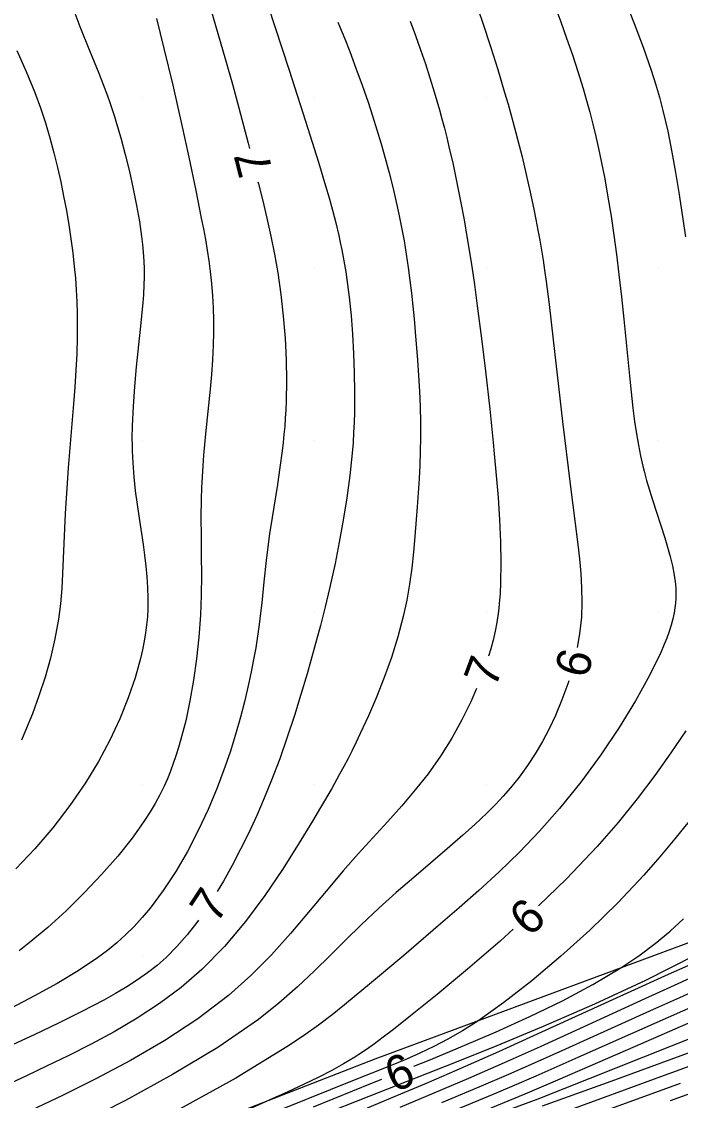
# Model space of a CAD drawing. Extents: x 2602990 to 2605851, y 618069 to 619180.
# Drawn here: x 2603622.9 to 2603661.3, y 618561.6 to 618624.4 of the extents above; entities that cross this region are included whole.
import ezdxf

# ---------------------------------------------------------------- set-up
doc = ezdxf.new("R2010")
doc.units = 0
for name, color, linetype in [('DTM Contours Major', 7, 'Continuous'), ('DTM Contours Major Text', 7, 'Continuous'), ('DTM Contours Minor', 7, 'Continuous'), ('DTM Contours Minor Text', 7, 'Continuous'), ('Exist DTM Breakline', 7, 'Continuous'), ('Exist DTM Crownline', 7, 'Continuous'), ('Exist DTM QL2 LIDAR Elevation Point', 7, 'Continuous'), ('Exist Roads EOP', 7, 'Continuous'), ('PH Exist DTM Breakline', 7, 'Continuous')]:
    doc.layers.add(name, color=color, linetype=linetype)

msp = doc.modelspace()

# ---------------------------------------------------------------- linework, layer by layer
at = {"layer": 'DTM Contours Major'}
for points in [[(2603658.046, 618625.677), (2603658.597, 618624.29), (2603659.117, 618622.913), (2603659.588, 618621.562), (2603659.837, 618620.777), (2603660.065, 618620.001), (2603660.271, 618619.226), (2603660.554, 618618.013), (2603660.797, 618616.803), (2603661.007, 618615.612), (2603661.192, 618614.451), (2603661.578, 618611.858)], [(2603661.612, 618583.127), (2603660.741, 618581.841), (2603659.797, 618580.516), (2603658.773, 618579.16), (2603657.658, 618577.781), (2603656.444, 618576.387), (2603654.649, 618574.503), (2603653.026, 618572.932)], [(2603651.555, 618571.577), (2603650.795, 618570.886), (2603648.9, 618569.245), (2603647.136, 618567.777), (2603645.585, 618566.527), (2603644.586, 618565.744), (2603643.992, 618565.292), (2603643.475, 618564.91), (2603643.014, 618564.583), (2603642.56, 618564.277), (2603642.331, 618564.129), (2603641.686, 618563.739), (2603640.994, 618563.354), (2603640.235, 618562.963), (2603639.389, 618562.552), (2603638.437, 618562.108), (2603637.358, 618561.62), (2603635.026, 618560.586)]]:
    msp.add_lwpolyline(points, dxfattribs=at)
at = {"layer": 'DTM Contours Minor'}
for points in [[(2603633.636, 618626.184), (2603634.803, 618622.169), (2603635.207, 618620.748), (2603635.583, 618619.37), (2603636.119, 618617.321), (2603636.198, 618617.012)], [(2603649.281, 618625.791), (2603649.787, 618624.292), (2603650.244, 618622.892), (2603650.652, 618621.601), (2603651.055, 618620.269), (2603651.254, 618619.584), (2603651.534, 618618.578), (2603651.807, 618617.554), (2603652.068, 618616.521), (2603652.316, 618615.49), (2603652.547, 618614.474), (2603652.758, 618613.482), (2603652.881, 618612.867), (2603652.995, 618612.264), (2603653.101, 618611.67), (2603653.2, 618611.083), (2603653.293, 618610.501), (2603653.379, 618609.921), (2603653.472, 618609.264), (2603653.642, 618607.937), (2603653.884, 618605.881), (2603654.434, 618601.121), (2603654.873, 618597.468), (2603655.31, 618593.971), (2603655.408, 618593.124), (2603655.488, 618592.279), (2603655.54, 618591.434), (2603655.555, 618590.589), (2603655.525, 618589.741), (2603655.423, 618588.76), (2603655.285, 618587.968)], [(2603625.974, 618625.035), (2603626.332, 618624.105), (2603626.893, 618622.716), (2603627.434, 618621.385), (2603627.69, 618620.731), (2603627.933, 618620.08), (2603628.074, 618619.68), (2603628.211, 618619.278), (2603628.342, 618618.874), (2603628.469, 618618.465), (2603628.713, 618617.629), (2603628.973, 618616.656), (2603629.215, 618615.663), (2603629.436, 618614.669), (2603629.63, 618613.694), (2603629.794, 618612.758), (2603629.924, 618611.882), (2603629.981, 618611.413), (2603630.024, 618610.966), (2603630.06, 618610.445), (2603630.075, 618610.003), (2603630.074, 618609.497), (2603630.061, 618609.099), (2603630.025, 618608.485), (2603629.971, 618607.831), (2603629.837, 618606.495), (2603629.61, 618604.301), (2603629.506, 618603.149), (2603629.424, 618601.994), (2603629.374, 618600.862), (2603629.364, 618600.13), (2603629.366, 618599.77), (2603629.374, 618599.414), (2603629.387, 618599.062), (2603629.405, 618598.711), (2603629.468, 618597.893), (2603629.556, 618597.085), (2603629.66, 618596.289), (2603629.774, 618595.504), (2603630.006, 618593.969), (2603630.094, 618593.338), (2603630.171, 618592.712), (2603630.233, 618592.09), (2603630.275, 618591.469), (2603630.294, 618590.845), (2603630.285, 618590.216), (2603630.259, 618589.757), (2603630.216, 618589.292), (2603630.154, 618588.818), (2603630.075, 618588.335), (2603629.976, 618587.839), (2603629.857, 618587.328), (2603629.543, 618586.212), (2603629.14, 618585.039), (2603628.649, 618583.825), (2603628.071, 618582.586), (2603627.407, 618581.336), (2603626.657, 618580.092), (2603625.75, 618578.766), (2603624.762, 618577.479), (2603623.709, 618576.247), (2603622.61, 618575.083)], [(2603653.979, 618625.301), (2603654.324, 618624.377), (2603654.666, 618623.427), (2603655, 618622.458), (2603655.321, 618621.479), (2603655.623, 618620.498), (2603655.824, 618619.806), (2603656.014, 618619.113), (2603656.194, 618618.416), (2603656.365, 618617.713), (2603656.527, 618617), (2603656.681, 618616.274), (2603656.884, 618615.234), (2603657.073, 618614.167), (2603657.25, 618613.075), (2603657.414, 618611.962), (2603657.566, 618610.83), (2603657.708, 618609.684), (2603657.855, 618608.376), (2603657.992, 618607.074), (2603658.361, 618603.395), (2603658.526, 618601.9), (2603658.624, 618601.122), (2603658.73, 618600.395), (2603658.842, 618599.735), (2603658.961, 618599.126), (2603659.096, 618598.529), (2603659.17, 618598.232), (2603659.32, 618597.679), (2603659.483, 618597.123), (2603659.656, 618596.565), (2603660.379, 618594.346), (2603660.546, 618593.802), (2603660.697, 618593.26), (2603660.827, 618592.72), (2603660.929, 618592.184), (2603660.997, 618591.651), (2603661.016, 618591.378), (2603661.024, 618591.104), (2603661.019, 618590.829), (2603661.002, 618590.551), (2603660.97, 618590.269), (2603660.923, 618589.982), (2603660.848, 618589.634), (2603660.751, 618589.274), (2603660.631, 618588.902), (2603660.49, 618588.514), (2603660.327, 618588.109), (2603660.142, 618587.684), (2603659.488, 618586.345), (2603658.674, 618584.873), (2603657.721, 618583.315), (2603656.651, 618581.719), (2603655.487, 618580.129), (2603654.25, 618578.593), (2603653.094, 618577.29), (2603651.915, 618576.064), (2603650.731, 618574.914), (2603649.559, 618573.835), (2603648.418, 618572.825), (2603647.326, 618571.881), (2603645.184, 618570.055), (2603643.07, 618568.276), (2603642.423, 618567.736), (2603641.742, 618567.178), (2603641.013, 618566.601), (2603640.22, 618566.002), (2603639.349, 618565.379), (2603638.387, 618564.731), (2603635.401, 618562.914), (2603631.959, 618561.017)], [(2603637.271, 618625.346), (2603638.507, 618621.566), (2603639.46, 618618.59), (2603640.212, 618616.213), (2603640.631, 618614.843), (2603640.837, 618614.136), (2603641.036, 618613.417), (2603641.225, 618612.685), (2603641.402, 618611.943), (2603641.492, 618611.531), (2603641.578, 618611.115), (2603641.659, 618610.693), (2603641.735, 618610.265), (2603641.807, 618609.828), (2603641.874, 618609.383), (2603642.007, 618608.358), (2603642.116, 618607.292), (2603642.203, 618606.196), (2603642.267, 618605.081), (2603642.306, 618603.959), (2603642.322, 618602.839), (2603642.321, 618602.247), (2603642.311, 618601.657), (2603642.294, 618601.066), (2603642.267, 618600.473), (2603642.23, 618599.875), (2603642.182, 618599.27), (2603642.048, 618597.986), (2603641.873, 618596.683), (2603641.664, 618595.381), (2603641.432, 618594.099), (2603641.184, 618592.86), (2603640.866, 618591.404), (2603640.611, 618590.328), (2603640.335, 618589.244), (2603639.996, 618587.992), (2603639.552, 618586.43), (2603639.199, 618585.243), (2603638.817, 618584.014), (2603638.405, 618582.76), (2603637.963, 618581.498), (2603637.49, 618580.244), (2603637.068, 618579.206), (2603636.626, 618578.188), (2603636.166, 618577.194), (2603635.689, 618576.225), (2603635.196, 618575.285), (2603634.69, 618574.376), (2603634.33, 618573.767)], [(2603641.354, 618624.36), (2603641.449, 618624.128), (2603641.745, 618623.393), (2603642.038, 618622.649), (2603642.404, 618621.683), (2603642.759, 618620.702), (2603643.105, 618619.698), (2603643.366, 618618.904), (2603643.622, 618618.094), (2603643.87, 618617.271), (2603644.109, 618616.436), (2603644.336, 618615.595), (2603644.55, 618614.749), (2603644.732, 618613.972), (2603644.901, 618613.194), (2603645.057, 618612.415), (2603645.2, 618611.635), (2603645.329, 618610.855), (2603645.446, 618610.075), (2603645.546, 618609.332), (2603645.635, 618608.588), (2603645.716, 618607.841), (2603645.788, 618607.091), (2603645.855, 618606.337), (2603645.985, 618604.689), (2603646.046, 618603.794), (2603646.097, 618602.894), (2603646.135, 618601.992), (2603646.157, 618601.088), (2603646.161, 618600.187), (2603646.148, 618599.383), (2603646.121, 618598.581), (2603646.081, 618597.777), (2603646.031, 618596.97), (2603645.973, 618596.158), (2603645.835, 618594.432), (2603645.75, 618593.516), (2603645.646, 618592.592), (2603645.518, 618591.659), (2603645.357, 618590.721), (2603645.158, 618589.777), (2603644.844, 618588.582), (2603644.471, 618587.393), (2603644.052, 618586.224), (2603643.6, 618585.087), (2603643.13, 618583.995), (2603642.654, 618582.961), (2603642.417, 618582.466), (2603642.179, 618581.985), (2603641.94, 618581.515), (2603641.697, 618581.051), (2603641.449, 618580.589), (2603640.991, 618579.768), (2603640.342, 618578.654), (2603639.867, 618577.857), (2603639.045, 618576.502), (2603638.121, 618575.045), (2603637.097, 618573.537), (2603635.973, 618572.031), (2603634.749, 618570.576), (2603633.426, 618569.225), (2603632.223, 618568.186), (2603630.964, 618567.246), (2603629.662, 618566.392), (2603628.332, 618565.61), (2603626.99, 618564.887), (2603625.649, 618564.211), (2603624.427, 618563.618), (2603623.221, 618563.048), (2603620.873, 618561.955)], [(2603630.795, 618624.564), (2603631.221, 618622.835), (2603631.732, 618620.693), (2603632.032, 618619.397), (2603632.245, 618618.449), (2603632.666, 618616.505), (2603633.072, 618614.556), (2603633.395, 618612.96), (2603633.519, 618612.328), (2603633.635, 618611.704), (2603633.741, 618611.085), (2603633.837, 618610.469), (2603633.92, 618609.854), (2603633.997, 618609.149), (2603634.055, 618608.441), (2603634.094, 618607.729), (2603634.114, 618607.014), (2603634.115, 618606.293), (2603634.097, 618605.566), (2603634.054, 618604.718), (2603633.992, 618603.863), (2603633.915, 618603.002), (2603633.649, 618600.41), (2603633.589, 618599.788), (2603633.534, 618599.165), (2603633.485, 618598.536), (2603633.444, 618597.9), (2603633.412, 618597.253), (2603633.391, 618596.592), (2603633.38, 618595.536), (2603633.387, 618594.445), (2603633.399, 618593.324), (2603633.405, 618592.18), (2603633.393, 618591.019), (2603633.351, 618589.848), (2603633.262, 618588.573), (2603633.127, 618587.307), (2603632.951, 618586.065), (2603632.738, 618584.861), (2603632.491, 618583.711), (2603632.214, 618582.628), (2603632.073, 618582.141), (2603631.925, 618581.67), (2603631.768, 618581.213), (2603631.601, 618580.768), (2603631.422, 618580.332), (2603631.229, 618579.904), (2603630.982, 618579.401), (2603630.712, 618578.901), (2603630.417, 618578.402), (2603630.097, 618577.901), (2603629.748, 618577.394), (2603629.37, 618576.878), (2603628.533, 618575.827), (2603627.597, 618574.755), (2603626.589, 618573.688), (2603625.534, 618572.652), (2603624.458, 618571.673), (2603623.386, 618570.775), (2603622.787, 618570.31)], [(2603645.565, 618624.416), (2603645.873, 618623.582), (2603646.165, 618622.756), (2603646.443, 618621.936), (2603646.706, 618621.122), (2603646.955, 618620.313), (2603647.11, 618619.786), (2603647.26, 618619.259), (2603647.406, 618618.729), (2603647.547, 618618.194), (2603647.684, 618617.651), (2603647.818, 618617.099), (2603648.054, 618616.069), (2603648.279, 618615.01), (2603648.493, 618613.934), (2603648.695, 618612.851), (2603648.882, 618611.774), (2603649.105, 618610.387), (2603649.294, 618609.102), (2603649.467, 618607.842), (2603649.708, 618605.949), (2603649.934, 618604.045), (2603650.186, 618601.836), (2603650.39, 618599.906), (2603650.455, 618599.239), (2603650.57, 618597.982), (2603650.672, 618596.695), (2603650.755, 618595.402), (2603650.812, 618594.126), (2603650.836, 618592.893), (2603650.821, 618591.725), (2603650.793, 618591.115), (2603650.748, 618590.527), (2603650.719, 618590.24), (2603650.685, 618589.956), (2603650.606, 618589.433), (2603650.509, 618588.916), (2603650.392, 618588.402), (2603650.254, 618587.886), (2603650.124, 618587.457)], [(2603622.662, 618622.711), (2603623.208, 618621.484), (2603623.708, 618620.26), (2603624.032, 618619.372), (2603624.322, 618618.493), (2603624.581, 618617.623), (2603624.813, 618616.762), (2603625.022, 618615.91), (2603625.212, 618615.068), (2603625.386, 618614.228), (2603625.545, 618613.397), (2603625.686, 618612.573), (2603625.811, 618611.756), (2603625.918, 618610.945), (2603626.007, 618610.139), (2603626.069, 618609.456), (2603626.117, 618608.774), (2603626.152, 618608.09), (2603626.173, 618607.401), (2603626.181, 618606.705), (2603626.176, 618606), (2603626.148, 618605.058), (2603626.101, 618604.099), (2603626.038, 618603.128), (2603625.964, 618602.149), (2603625.652, 618598.415), (2603625.584, 618597.534), (2603625.523, 618596.653), (2603625.47, 618595.772), (2603625.427, 618594.889), (2603625.364, 618593.15), (2603625.327, 618592.275), (2603625.273, 618591.395), (2603625.194, 618590.51), (2603625.081, 618589.618), (2603624.877, 618588.483), (2603624.614, 618587.35), (2603624.302, 618586.235), (2603623.95, 618585.152), (2603623.569, 618584.114), (2603623.17, 618583.136), (2603622.926, 618582.584)], [(2603636.693, 618615.074), (2603636.726, 618614.942), (2603636.972, 618613.959), (2603637.212, 618612.949), (2603637.443, 618611.913), (2603637.656, 618610.854), (2603637.846, 618609.773), (2603638.028, 618608.514), (2603638.171, 618607.242), (2603638.274, 618605.972), (2603638.336, 618604.716), (2603638.358, 618603.487), (2603638.338, 618602.299), (2603638.317, 618601.804), (2603638.288, 618601.318), (2603638.253, 618600.838), (2603638.21, 618600.363), (2603638.161, 618599.891), (2603638.107, 618599.421), (2603637.975, 618598.438), (2603637.828, 618597.459), (2603637.518, 618595.529), (2603637.372, 618594.586), (2603637.243, 618593.664), (2603637.167, 618593.033), (2603637.038, 618591.796), (2603636.916, 618590.578), (2603636.848, 618589.968), (2603636.765, 618589.304), (2603636.671, 618588.634), (2603636.564, 618587.955), (2603636.442, 618587.263), (2603636.305, 618586.558), (2603636.151, 618585.835), (2603635.93, 618584.884), (2603635.677, 618583.906), (2603635.392, 618582.904), (2603635.072, 618581.883), (2603634.715, 618580.847), (2603634.32, 618579.801), (2603633.798, 618578.552), (2603633.222, 618577.313), (2603632.593, 618576.1), (2603631.914, 618574.931), (2603631.187, 618573.824), (2603630.415, 618572.795), (2603629.959, 618572.255), (2603629.486, 618571.742), (2603628.992, 618571.254), (2603628.475, 618570.787), (2603627.93, 618570.339), (2603627.355, 618569.906), (2603626.225, 618569.148), (2603624.999, 618568.419), (2603623.695, 618567.703), (2603622.329, 618566.988)], [(2603654.786, 618586.032), (2603654.733, 618585.856), (2603654.396, 618584.921), (2603654.016, 618584.015), (2603653.65, 618583.245), (2603653.255, 618582.501), (2603652.832, 618581.785), (2603652.381, 618581.095), (2603651.902, 618580.432), (2603651.394, 618579.797), (2603650.978, 618579.32), (2603650.545, 618578.855), (2603650.093, 618578.399), (2603649.622, 618577.948), (2603649.132, 618577.497), (2603648.622, 618577.042), (2603647.713, 618576.254), (2603645.766, 618574.594), (2603644.752, 618573.714), (2603643.727, 618572.796), (2603642.703, 618571.836), (2603641.819, 618570.966), (2603640.921, 618570.068), (2603639.986, 618569.149), (2603638.99, 618568.215), (2603637.909, 618567.272), (2603636.719, 618566.328), (2603634.355, 618564.696), (2603631.73, 618563.113), (2603628.985, 618561.613), (2603626.263, 618560.23)], [(2603649.427, 618585.583), (2603649.087, 618584.806), (2603648.567, 618583.757), (2603647.978, 618582.702), (2603647.321, 618581.654), (2603646.598, 618580.626), (2603645.858, 618579.683), (2603645.07, 618578.757), (2603644.245, 618577.834), (2603642.527, 618575.953), (2603641.657, 618574.969), (2603640.658, 618573.788), (2603639.644, 618572.568), (2603638.592, 618571.33), (2603637.479, 618570.094), (2603636.281, 618568.882), (2603634.974, 618567.714), (2603633.191, 618566.355), (2603631.269, 618565.094), (2603629.272, 618563.932), (2603627.266, 618562.868), (2603625.312, 618561.902), (2603623.474, 618561.034)], [(2603661.793, 618577.867), (2603660.969, 618576.83), (2603660.097, 618575.781), (2603659.166, 618574.72), (2603657.646, 618573.115), (2603656.017, 618571.528), (2603654.333, 618570.001), (2603652.648, 618568.58), (2603651.018, 618567.31), (2603649.497, 618566.234), (2603648.6, 618565.662), (2603647.751, 618565.171), (2603646.93, 618564.742), (2603646.119, 618564.356), (2603645.296, 618563.996), (2603644.444, 618563.644), (2603642.208, 618562.755), (2603640.896, 618562.233), (2603638.198, 618561.139)], [(2603633.234, 618572.095), (2603633.146, 618571.968), (2603632.582, 618571.242), (2603631.984, 618570.561), (2603631.346, 618569.926), (2603630.82, 618569.469), (2603630.266, 618569.036), (2603629.68, 618568.623), (2603629.061, 618568.224), (2603628.408, 618567.835), (2603627.717, 618567.45), (2603626.448, 618566.787), (2603625.09, 618566.117), (2603623.665, 618565.438), (2603622.2, 618564.745), (2603620.717, 618564.037), (2603619.239, 618563.31), (2603617.892, 618562.619), (2603615.259, 618561.248)], [(2603645.765, 618563.597), (2603646.665, 618563.963), (2603648.604, 618564.765), (2603650.573, 618565.609), (2603652.526, 618566.491), (2603654.417, 618567.407), (2603656.199, 618568.353), (2603657.827, 618569.324), (2603658.872, 618570.03), (2603659.823, 618570.745), (2603660.689, 618571.465), (2603661.477, 618572.189)], [(2603640.311, 618560.73), (2603643.174, 618561.861), (2603647.621, 618563.61), (2603650.395, 618564.721), (2603653.317, 618565.93), (2603656.305, 618567.229), (2603659.274, 618568.608), (2603662.14, 618570.058)], [(2603643.075, 618561.184), (2603644.777, 618561.891), (2603646.509, 618562.623), (2603648.286, 618563.39), (2603650.72, 618564.469), (2603653.214, 618565.596), (2603658.202, 618567.875), (2603660.605, 618568.964), (2603662.885, 618569.977)], [(2603644.97, 618561.23), (2603646.962, 618562.057), (2603648.964, 618562.909), (2603651.058, 618563.825), (2603653.147, 618564.76), (2603655.218, 618565.7), (2603659.243, 618567.546), (2603661.168, 618568.424), (2603662.56, 618569.052)], [(2603647.394, 618561.489), (2603649.577, 618562.405), (2603651.294, 618563.144), (2603652.973, 618563.883), (2603654.624, 618564.621), (2603659.506, 618566.827), (2603661.255, 618567.611), (2603663.005, 618568.389)], [(2603648.059, 618561), (2603650.348, 618561.952), (2603651.634, 618562.501), (2603652.883, 618563.042), (2603655.341, 618564.128), (2603659.936, 618566.175), (2603662.086, 618567.126)], [(2603650.266, 618561.186), (2603652.247, 618562.006), (2603654.148, 618562.809), (2603656.037, 618563.619), (2603658.683, 618564.768), (2603664.059, 618567.116)], [(2603665.974, 618565.919), (2603657.242, 618562.722), (2603653.242, 618561.274)], [(2603664.706, 618564.658), (2603659.771, 618562.855), (2603654.897, 618561.075)], [(2603639.924, 618561.245), (2603643.363, 618562.631), (2603643.91, 618562.85)], [(2603661.273, 618562.606), (2603655.137, 618560.371)], [(2603662.58, 618562.269), (2603660.69, 618561.591)]]:
    msp.add_lwpolyline(points, dxfattribs=at)
at = {"layer": 'Exist DTM Breakline'}
msp.add_spline([(2603647.352, 618520.802), (2603704.337, 618541.966), (2603758.983, 618562.663), (2603811.118, 618582.434), (2603865.604, 618602.567), (2603913.966, 618621.231), (2603963.574, 618640.143), (2603974.725, 618636.355), (2603978.77, 618630.138), (2603971.844, 618627.992), (2603956.88, 618621.982), (2603923.969, 618609.772), (2603877.426, 618591.796), (2603827.273, 618571.857), (2603776.875, 618552.809), (2603720.479, 618530.104), (2603675.109, 618514.176), (2603657.355, 618505.354), (2603640.368, 618498.804), (2603619.191, 618491.366), (2603591.676, 618480.386)], degree=3, dxfattribs=at)
at = {"layer": 'Exist DTM Crownline'}
msp.add_spline([(2603233.488, 618380.754), (2603285.185, 618400.095), (2603335.457, 618418.629), (2603390.812, 618439.069), (2603440.087, 618457.325), (2603493.996, 618477.231), (2603542.655, 618495.301), (2603600.808, 618516.867), (2603653.659, 618536.362), (2603706.222, 618555.742), (2603764.811, 618577.593), (2603823.52, 618599.847), (2603878.564, 618620.56), (2603937.951, 618643.078), (2603997.369, 618665.789), (2604036.209, 618680.665), (2604055.311, 618688.017)], degree=3, dxfattribs=at)
at = {"layer": 'Exist DTM QL2 LIDAR Elevation Point'}
for p, q in [((2603630, 618620), (2603630, 618620)), ((2603640, 618620), (2603640, 618620)), ((2603650, 618620), (2603650, 618620)), ((2603660, 618620), (2603660, 618620)), ((2603630, 618610), (2603630, 618610)), ((2603640, 618610), (2603640, 618610)), ((2603650, 618610), (2603650, 618610)), ((2603660, 618610), (2603660, 618610)), ((2603630, 618600), (2603630, 618600)), ((2603640, 618600), (2603640, 618600)), ((2603650, 618600), (2603650, 618600)), ((2603660, 618600), (2603660, 618600)), ((2603630, 618590), (2603630, 618590)), ((2603640, 618590), (2603640, 618590)), ((2603650, 618590), (2603650, 618590)), ((2603660, 618590), (2603660, 618590)), ((2603630, 618580), (2603630, 618580)), ((2603640, 618580), (2603640, 618580)), ((2603650, 618580), (2603650, 618580)), ((2603630, 618570), (2603630, 618570))]:
    msp.add_line(p, q, dxfattribs=at)
at = {"layer": 'Exist Roads EOP'}
for points in [[(2603230.17, 618389.98), (2603282.929, 618409.597), (2603332.773, 618427.868), (2603388.167, 618448.413), (2603437.203, 618466.721), (2603490.778, 618486.527), (2603539.039, 618504.558), (2603597.451, 618526.156), (2603651.053, 618545.972), (2603705.208, 618566.084), (2603762.02, 618587.183), (2603820.334, 618609.162), (2603876.341, 618629.99), (2603934.909, 618652.28), (2603996.409, 618675.568), (2604033.216, 618689.957), (2604052.01, 618697.199)], [(2604034.633, 618668.486), (2603984.89, 618650.123), (2603936.767, 618631.654), (2603888.195, 618613.335), (2603837.766, 618594.258), (2603782.918, 618573.705), (2603731.939, 618554.39), (2603671.126, 618532.171), (2603621.822, 618514.106), (2603561.545, 618491.877), (2603506.421, 618471.293), (2603452.163, 618451.33), (2603398.364, 618431.316), (2603341.431, 618410.355), (2603281.65, 618388.199), (2603223.033, 618366.475), (2603185.717, 618352.612)]]:
    msp.add_spline(points, degree=3, dxfattribs=at)
at = {"layer": 'PH Exist DTM Breakline'}
for points in [[(2603705.164, 618577.697), (2603705.091, 618579.589), (2603704.663, 618581.271), (2603703.724, 618582.897), (2603701.827, 618583.336), (2603697.541, 618582.418), (2603687.253, 618578.721), (2603678.174, 618576.623), (2603666.102, 618572.394), (2603643.492, 618564.006), (2603616.812, 618553.628), (2603590.871, 618545.866), (2603571.822, 618539.052), (2603544.534, 618528.258), (2603518.966, 618519.12), (2603485.62, 618505.853), (2603447.747, 618490.489), (2603438.798, 618485.938), (2603436.118, 618483.299), (2603434.252, 618481.3)], [(2603435.879, 618478.915), (2603449.565, 618484.741), (2603462.026, 618490.881), (2603491.087, 618501.598), (2603513.203, 618510.293), (2603534.552, 618518.577), (2603557.552, 618526.043), (2603578.968, 618534.328), (2603593.177, 618540.018), (2603605.222, 618544.41), (2603632.452, 618554.135), (2603653.005, 618561.707), (2603674.385, 618570.193), (2603686.907, 618573.987), (2603694.343, 618577.121), (2603698.717, 618578.477), (2603701.98, 618580.257)]]:
    msp.add_lwpolyline(points, dxfattribs=at)

# ---------------------------------------------------------------- texts
at = {"layer": 'DTM Contours Major Text'}
msp.add_text('6', height=2, rotation=42.64454, dxfattribs=at).set_placement((2603652.491, 618571.072))
at = {"layer": 'DTM Contours Minor Text'}
for s, rotation, p in [('7', 104.33036, (2603637.576, 618615.658)), ('6', 75.55224, (2603655.869, 618586.11)), ('7', 69.58242, (2603650.505, 618585.551)), ('7', 56.77328, (2603634.278, 618571.825)), ('6', 21.93265, (2603644.605, 618562.052))]:
    msp.add_text(s, height=2, rotation=rotation, dxfattribs=at).set_placement(p)

doc.saveas('drawing.dxf')
